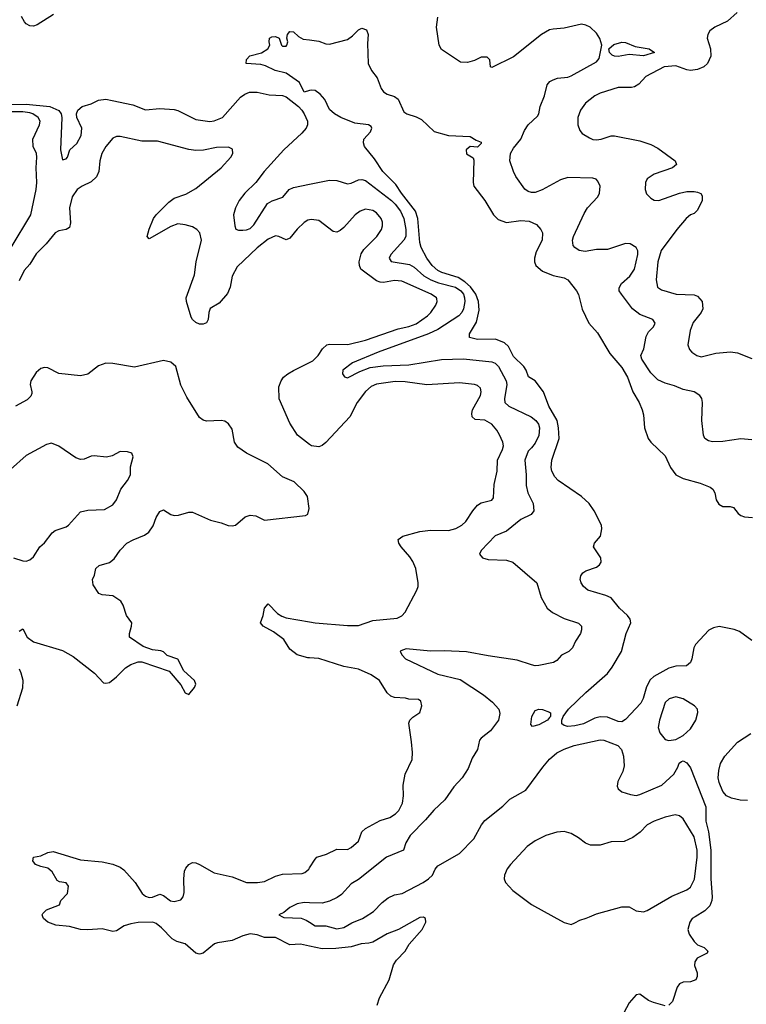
# Model space of a CAD drawing. Header units: inches. Extents: x 1694797 to 1849917, y 907313 to 1017959.
# Tile 609 of 656: x 1798393 to 1802420, y 939515 to 944972. Entities that reach past the tile are written whole.
import ezdxf

# ---------------------------------------------------------------- set-up
doc = ezdxf.new("R2010")
doc.units = ezdxf.units.IN
doc.header["$MEASUREMENT"] = 0
for name, color, linetype in [('B7993', 7, 'Continuous'), ('B7994', 7, 'Continuous'), ('B8903', 7, 'Continuous'), ('B8904', 7, 'Continuous')]:
    doc.layers.add(name, color=color, linetype=linetype)

msp = doc.modelspace()

# ---------------------------------------------------------------- linework, layer by layer
at = {"layer": 'B7993', "color": 5}
for points, elevation in [([(1800000, 939837.7), (1799950, 939848.1), (1799890, 939844.7), (1799810, 939885.1), (1799750, 939884.8), (1799710, 939900.2), (1799670, 939905), (1799630, 939895.4), (1799570, 939868.3), (1799490, 939856.5), (1799472.4, 939850), (1799410, 939798.9), (1799390, 939792.6), (1799370, 939798.3), (1799310.4, 939850.4), (1799263.6, 939863.6), (1799237.3, 939877.3), (1799178.6, 939938.6), (1799150, 939962.3), (1799131, 939971), (1799050, 939968.2), (1799010, 939961.7), (1798971.8, 939950), (1798930, 939922.7), (1798910, 939919.3), (1798850, 939932.5), (1798770, 939927), (1798730, 939929), (1798670, 939946.4), (1798594.1, 939954.1), (1798549.5, 939970), (1798525.1, 939990), (1798521.1, 940000)], 780), ([(1799849.7, 940000), (1799856.6, 939996.6), (1799952.2, 939992.3), (1799981.6, 939981.6), (1800000, 939969.6)], 760)]:
    msp.add_lwpolyline(points, dxfattribs=dict(at, elevation=elevation))
at = {"layer": 'B7994', "color": 5}
for points, elevation in [([(1798579.8, 945000.2), (1798490, 944943.1), (1798470, 944936.4), (1798450, 944938.4), (1798430, 944948.2), (1798419.5, 944959.5), (1798403, 944990)], 760), ([(1800000, 944579.1), (1799969.2, 944570), (1799944, 944624), (1799870, 944675.3), (1799808.7, 944690), (1799755.5, 944715.5), (1799730, 944722.7), (1799648.7, 944730), (1799649.3, 944750.7), (1799669.2, 944770.8), (1799732.5, 944787.5), (1799768.7, 944810), (1799779, 944830), (1799775.3, 944850), (1799778, 944870), (1799790, 944876), (1799810, 944878), (1799832, 944870), (1799844.7, 944830), (1799850, 944826), (1799870, 944826), (1799873.2, 944830), (1799879, 944850), (1799874, 944870), (1799877.2, 944890), (1799890, 944906), (1799910, 944904), (1799938, 944878), (1799963.8, 944863.8), (1800000, 944859.4)], 740), ([(1798330, 944501.7), (1798430, 944504), (1798561.1, 944490), (1798609.3, 944469.3), (1798622.4, 944450), (1798627.4, 944430), (1798619.5, 944250), (1798630, 944195.3), (1798650, 944201.2), (1798657.3, 944210), (1798670.8, 944250), (1798710, 944286), (1798734, 944330), (1798737.5, 944370), (1798709.5, 944430), (1798708.1, 944450), (1798715.7, 944470), (1798740.2, 944490), (1798790, 944506.4), (1798830, 944525.6), (1798870, 944530.6), (1798904.9, 944524.9), (1799019.9, 944499.9), (1799090, 944471.7), (1799170, 944480.4), (1799250, 944474.9), (1799270, 944469.2), (1799370, 944418.2), (1799447.6, 944407.6), (1799470, 944411.3), (1799517.6, 944430), (1799617.6, 944542.4), (1799640.7, 944559.3), (1799666.7, 944570), (1799710, 944570.5), (1799776.1, 944556.1), (1799850, 944551.2), (1799870, 944544.5), (1799937.5, 944490), (1799955.9, 944470), (1799970, 944449.7), (1799987.4, 944410), (1799988.3, 944390), (1799979.9, 944370), (1799956.8, 944343.2), (1799857.2, 944250), (1799748.3, 944130), (1799701.1, 944070), (1799641, 944010), (1799609.8, 943970), (1799589.5, 943929.5), (1799578.7, 943890), (1799585.1, 943830), (1799591.8, 943811.8), (1799606.3, 943806.3), (1799630, 943805.6), (1799650, 943807.1), (1799670, 943815.1), (1799690, 943834.5), (1799767.3, 943952.7), (1799791.6, 943968.4), (1799851.5, 943988.5), (1799887.2, 944030), (1799910, 944041.9), (1800000, 944060.2)], 760), ([(1798346.9, 943710), (1798455.4, 943890), (1798484.7, 944030), (1798487.8, 944070), (1798483.6, 944150), (1798489.1, 944210), (1798486, 944230), (1798467.1, 944270), (1798465.5, 944310), (1798502.2, 944390), (1798507, 944410), (1798495.9, 944430), (1798466.8, 944450), (1798450, 944454.9), (1798410, 944460.6), (1798350, 944460.4)], 780), ([(1800000, 943862.7), (1799990, 943860.4), (1799970, 943848.7), (1799930, 943810.8), (1799890, 943760.4), (1799870, 943751.1), (1799830, 943769.8), (1799810, 943773.8), (1799770, 943755), (1799710, 943708.4), (1799598.7, 943601.3), (1799571.2, 943550), (1799559.1, 943490), (1799545.6, 943454.4), (1799498.9, 943401.1), (1799449.1, 943370.9), (1799441.7, 943350), (1799437.8, 943310), (1799428, 943292), (1799410, 943283.8), (1799390, 943285.3), (1799370, 943294), (1799351.3, 943310), (1799344.1, 943324.1), (1799317.2, 943410), (1799315.6, 943430), (1799361.8, 943558.2), (1799371.2, 943630), (1799400.8, 943750), (1799391.4, 943790), (1799375, 943810), (1799350, 943823.7), (1799310, 943835.8), (1799270, 943839.7), (1799230, 943826.6), (1799110, 943757), (1799099.6, 943770), (1799110, 943810.6), (1799135.6, 943870), (1799150, 943890.3), (1799219.1, 943961), (1799250, 943983.2), (1799314.4, 944005.6), (1799370, 944036.9), (1799509.6, 944150), (1799562.7, 944210), (1799574.5, 944230), (1799573.4, 944253.4), (1799550, 944266), (1799483.6, 944263.6), (1799411.4, 944248.6), (1799370, 944246.4), (1799330, 944252.5), (1799157.8, 944297.8), (1799070, 944299.3), (1798950, 944325.1), (1798930, 944324.5), (1798910, 944314.5), (1798870, 944269.6), (1798848.2, 944230), (1798836.5, 944190), (1798830.9, 944130), (1798818.7, 944101.3), (1798790, 944074), (1798740.3, 944050), (1798712.1, 944030), (1798683.8, 943990), (1798669.5, 943930), (1798674.6, 943845.4), (1798670, 943819.5), (1798651.2, 943808.8), (1798610, 943801.8), (1798590, 943789.8), (1798539.8, 943730), (1798485.2, 943674.8), (1798450, 943617.3), (1798418.9, 943581.1), (1798390, 943524.2)], 780), ([(1798390, 941583), (1798410, 941595.5), (1798435.3, 941550), (1798470, 941523.7), (1798630, 941475.8), (1798690, 941442), (1798807.7, 941350), (1798857.3, 941297.3), (1798870, 941294), (1798890, 941299.1), (1798930, 941330.4), (1798980.4, 941379.6), (1799010, 941399), (1799050, 941412.7), (1799070, 941413.4), (1799221.4, 941361.4), (1799286, 941286), (1799310, 941242), (1799330, 941232), (1799362, 941270), (1799368.7, 941290), (1799362, 941310), (1799303.2, 941363.2), (1799270, 941428), (1799210, 941448.7), (1799190, 941469), (1799174.8, 941474.8), (1799130, 941479.3), (1799077.2, 941497.2), (1799001.2, 941550), (1799000.9, 941570), (1799013.2, 941610), (1799014, 941630), (1798985.2, 941670), (1798966.6, 941726.6), (1798953.2, 941750), (1798910, 941779.3), (1798850, 941783.7), (1798831.9, 941791.9), (1798800.1, 941840.1), (1798796, 941870), (1798807.5, 941892.5), (1798816, 941930), (1798833.6, 941946.4), (1798890, 941963.1), (1798916.8, 941983.2), (1798950, 942032.7), (1798987, 942070), (1799022, 942090), (1799084.3, 942115.7), (1799108.6, 942131.4), (1799133.5, 942166.5), (1799150, 942212.7), (1799170, 942246.4), (1799190, 942255.3), (1799230.2, 942230.2), (1799250, 942223.6), (1799274.1, 942225.9), (1799330, 942243.2), (1799350, 942242), (1799450, 942199), (1799510, 942183.6), (1799548.3, 942168.3), (1799570, 942166.4), (1799590, 942171), (1799643.4, 942216.6), (1799670, 942225.8), (1799701.6, 942221.6), (1799750, 942198), (1799976.6, 942223.4), (1799989.3, 942230.7), (1799997.5, 942262.5), (1799987.3, 942330), (1799970, 942357), (1799914.3, 942410), (1799850, 942438.8), (1799768, 942510), (1799649.6, 942570), (1799602, 942602), (1799584.4, 942630), (1799570, 942702.7), (1799550, 942731.5), (1799530, 942746), (1799510, 942751.2), (1799427.7, 942747.7), (1799410, 942752.8), (1799390, 942768), (1799320, 942880), (1799285.9, 942945.9), (1799258, 943050), (1799230, 943074), (1799190, 943084), (1799030, 943045.7), (1798910, 943066.6), (1798870, 943069.2), (1798830, 943053.9), (1798770, 943007.9), (1798730, 942998.9), (1798610, 943011.2), (1798550, 943042.7), (1798530, 943045), (1798510, 943038.9), (1798483.8, 943016.2), (1798454.1, 942970), (1798451.6, 942950), (1798461.4, 942910), (1798459.8, 942900.2), (1798454.6, 942885.4), (1798435.5, 942864.5), (1798370.4, 942830)], 820), ([(1800000, 942617.5), (1799932, 942670), (1799890, 942736), (1799831.1, 942870), (1799830, 942938), (1799841.5, 942970), (1799854.7, 942990), (1799878.3, 943010), (1799910, 943028.4), (1800000, 943072.7)], 780), ([(1798358, 941990), (1798410, 941972.7), (1798430, 941970.4), (1798450, 941978), (1798470, 941994.9), (1798505.1, 942050), (1798530, 942072), (1798572.5, 942127.5), (1798590, 942141.1), (1798650, 942161.3), (1798663.7, 942170), (1798730, 942243.8), (1798770, 942253.7), (1798863.3, 942256.7), (1798910, 942283), (1798930, 942310.8), (1798954, 942370), (1798990, 942418.8), (1799007, 942450), (1799006.8, 942493.2), (1799021.2, 942550), (1799015.3, 942570), (1798990, 942577.2), (1798950, 942579.5), (1798904.8, 942555.2), (1798873.4, 942546.6), (1798805.7, 942554.3), (1798790, 942552.9), (1798750, 942536.3), (1798730, 942535), (1798703.5, 942543.5), (1798610, 942608.8), (1798570, 942625.4), (1798542, 942618), (1798430, 942556.2), (1798341.8, 942478.2)], 840), ([(1800000, 941435), (1799990, 941435.9), (1799931.4, 941451.4), (1799890, 941483.5), (1799856.9, 941536.9), (1799799.9, 941579.9), (1799741.6, 941610), (1799727, 941630), (1799742.6, 941670), (1799750, 941711.3), (1799770, 941734), (1799821.2, 941681.2), (1799845.3, 941665.3), (1799870, 941657.2), (1800000, 941634.7)], 780), ([(1798379.7, 941170), (1798410.8, 941269.2), (1798412.4, 941310), (1798401.5, 941350), (1798392.2, 941372.2)], 820), ([(1798521.1, 940000), (1798517, 940010), (1798521.3, 940018.7), (1798542, 940038), (1798612.9, 940067.1), (1798622, 940090), (1798659, 940130), (1798664, 940170), (1798650, 940188.7), (1798612.9, 940192.9), (1798600.9, 940200.9), (1798573.2, 940250), (1798550, 940269.2), (1798510, 940278), (1798481.2, 940290), (1798466, 940310), (1798469, 940330), (1798510, 940338), (1798550, 940356.4), (1798578.7, 940361.3), (1798730, 940315.2), (1798850, 940305.2), (1798910, 940291.4), (1798950, 940274.3), (1798970, 940259.5), (1799032.2, 940190), (1799072.6, 940130), (1799090, 940115.2), (1799110, 940107.6), (1799130, 940108), (1799170, 940125.3), (1799190, 940118.7), (1799228.6, 940088.6), (1799250, 940085.2), (1799285.5, 940094.5), (1799299.1, 940110), (1799305.3, 940134.7), (1799302.4, 940210), (1799307.2, 940252.8), (1799313.6, 940270), (1799330, 940290.7), (1799350, 940300.7), (1799370, 940299.1), (1799390, 940290.7), (1799470, 940243.1), (1799570, 940221.5), (1799650, 940190.3), (1799710.2, 940190.2), (1799750, 940195.6), (1799810, 940225), (1799850, 940237.2), (1799959.3, 940240.7), (1799974.2, 940245.8), (1799995.9, 940264.1), (1800000, 940270.9)], 780), ([(1800000, 940077.9), (1799970, 940078.6), (1799930, 940072.4), (1799890, 940052), (1799856.1, 940023.9), (1799829.6, 940010), (1799849.7, 940000)], 760)]:
    msp.add_lwpolyline(points, dxfattribs=dict(at, elevation=elevation))
at = {"layer": 'B8903', "color": 5}
for points, elevation in [([(1800000, 939969.6), (1800030, 939949.9), (1800090, 939949.2), (1800150, 939932.7), (1800190, 939941.4), (1800233.2, 939966.8), (1800292.2, 939990), (1800307.6, 940000)], 760), ([(1800373.6, 939510), (1800387.4, 939550), (1800440.4, 939650), (1800465.5, 939734.5), (1800481.2, 939758.8), (1800528.5, 939810), (1800551, 939849), (1800623.5, 939930), (1800644.5, 939970), (1800641.2, 939990), (1800630, 939998), (1800610, 939997), (1800493, 939930), (1800430, 939905.3), (1800350, 939859.4), (1800327.1, 939853), (1800285.5, 939850), (1800230, 939834.1), (1800145, 939825), (1800070, 939823.2), (1800000, 939837.7)], 780), ([(1801352.5, 940000), (1801410, 939968.2), (1801450, 939957.3), (1801470, 939966), (1801498, 939982), (1801531.6, 939991.6), (1801550.7, 940000)], 780), ([(1802136, 940000), (1802119.7, 939990), (1802106, 939970), (1802095.8, 939930), (1802102.9, 939902.9), (1802130, 939862.7), (1802150, 939844), (1802186, 939830), (1802206, 939810), (1802202, 939798), (1802148, 939770), (1802135.3, 939750), (1802133.2, 939730), (1802148.2, 939690), (1802148.3, 939670), (1802139.6, 939650), (1802110, 939639.3), (1802070, 939638), (1802050, 939629.2), (1802036.5, 939610), (1802010, 939530.3), (1801990, 939510.2)], 760), ([(1801970, 939506.4), (1801905.1, 939525.1), (1801876.9, 939536.9), (1801829.6, 939570.4), (1801810, 939567.3), (1801770, 939522.4), (1801724.3, 939435.7)], 760)]:
    msp.add_lwpolyline(points, dxfattribs=dict(at, elevation=elevation))
at = {"layer": 'B8904', "color": 5}
for points, elevation in [([(1802450, 942643.8), (1802390, 942648.7), (1802290, 942633.8), (1802233.2, 942633.2), (1802210, 942637.7), (1802190.4, 942650), (1802181.7, 942670), (1802173.4, 942750), (1802176.5, 942850), (1802172.4, 942872.4), (1802161.6, 942890), (1802130.3, 942910.2), (1802070, 942922), (1802022.4, 942942.4), (1801970, 942957.7), (1801930, 942976.5), (1801890, 943014.3), (1801840.9, 943090), (1801835.8, 943110), (1801851.4, 943148.6), (1801863.9, 943216.1), (1801877.5, 943242.5), (1801905.3, 943270), (1801914.9, 943290), (1801901.6, 943310), (1801830, 943338.7), (1801789.7, 943369.7), (1801727.6, 943450), (1801715.6, 943470), (1801714.7, 943485.3), (1801728.9, 943510), (1801773.7, 943550), (1801799.5, 943590), (1801819.1, 943670), (1801817.7, 943690), (1801809.2, 943710), (1801775.8, 943730), (1801750, 943731.3), (1801650, 943698.6), (1801590, 943698.6), (1801527.5, 943687.5), (1801493.2, 943693.1), (1801468.6, 943708.6), (1801460.6, 943720.6), (1801456.9, 943750), (1801461.4, 943770), (1801521.8, 943898.2), (1801540.1, 943930), (1801596.1, 943990), (1801605.6, 944010), (1801610.2, 944050), (1801597.7, 944077.7), (1801588.2, 944088.2), (1801570, 944093.7), (1801430, 944096.4), (1801390, 944083.7), (1801289.1, 944029.1), (1801250, 944015), (1801230, 944013.8), (1801210, 944019.5), (1801193.2, 944033.2), (1801142.3, 944102.3), (1801129, 944130), (1801110.2, 944190), (1801113.8, 944230), (1801130, 944259.2), (1801169.6, 944310.4), (1801190, 944357.3), (1801210, 944388.8), (1801262.8, 944437.2), (1801269.5, 944450), (1801276.6, 944490), (1801302, 944550), (1801316.5, 944610), (1801331.5, 944628.5), (1801350, 944639.3), (1801373.1, 944646.9), (1801430, 944653.2), (1801450, 944660.6), (1801590, 944739.1), (1801603.9, 944756.1), (1801618.9, 944830), (1801607.4, 944867.4), (1801590, 944898), (1801554.8, 944930), (1801530, 944940.7), (1801506.8, 944946.8), (1801410, 944925.3), (1801350, 944920.2), (1801330, 944915.4), (1801285.1, 944890), (1801130, 944766.2), (1801010, 944706.8), (1801002, 944710), (1800998, 944750), (1800983.8, 944763.8), (1800950, 944764.2), (1800914.2, 944745.8), (1800875.1, 944735.1), (1800835.6, 944735.6), (1800730, 944807.1), (1800717.7, 944830), (1800702.6, 944930), (1800710, 944986)], 760), ([(1802368.9, 945011.1), (1802315.9, 944964.1), (1802246.2, 944930), (1802218, 944910), (1802206, 944890), (1802202.4, 944870), (1802222.2, 944810), (1802223.2, 944770), (1802205, 944730), (1802183.5, 944710), (1802150, 944695.6), (1802110.9, 944690.9), (1802090, 944694.1), (1802030, 944716.1), (1801964.9, 944710), (1801863.7, 944656.3), (1801824.7, 944615.3), (1801799.7, 944600.3), (1801783.6, 944596.4), (1801710, 944596.5), (1801610, 944564.4), (1801580.5, 944550), (1801528.2, 944510), (1801501.6, 944470), (1801486.4, 944430), (1801486, 944390), (1801496.9, 944356.9), (1801510, 944341.6), (1801550, 944316.4), (1801570, 944308.4), (1801590, 944306.7), (1801615.3, 944310), (1801670, 944328.8), (1801690, 944327.7), (1801830, 944300.2), (1801890, 944280.2), (1801930, 944260.1), (1802026, 944190), (1802033, 944170), (1802011, 944150), (1801910, 944116), (1801870.4, 944090), (1801862, 944070), (1801859.5, 944030), (1801866.9, 944006.9), (1801890, 943983.1), (1801910, 943972), (1801935.3, 943970), (1802048.9, 944011.1), (1802090, 944019.1), (1802130, 944020.2), (1802150, 944016.1), (1802167.9, 944007.9), (1802175.9, 943995.9), (1802174.2, 943970), (1802150, 943915.6), (1802130, 943897), (1802110.1, 943889.9), (1802086.7, 943870), (1802035.3, 943810), (1801948.1, 943691.9), (1801930.2, 943630.2), (1801920.2, 943530), (1801927.2, 943490), (1801950, 943475.2), (1802031.5, 943451.5), (1802130, 943447.3), (1802150, 943439.7), (1802174.4, 943410), (1802179.3, 943370), (1802170, 943349.7), (1802125.7, 943294.3), (1802109.2, 943250), (1802096.5, 943170), (1802104.8, 943144.8), (1802117.1, 943130), (1802144.9, 943110), (1802170, 943104.2), (1802250, 943123.2), (1802332.1, 943132), (1802370, 943125.5), (1802450, 943093.4)], 780), ([(1800000, 944859.4), (1800050, 944853.4), (1800090, 944838.9), (1800110, 944837), (1800210, 944862), (1800238.3, 944881.7), (1800270, 944915.5), (1800290, 944924.4), (1800314.9, 944914.9), (1800323.8, 944890), (1800320.5, 944840.5), (1800324.9, 944730), (1800342.8, 944690), (1800374.8, 944650), (1800396, 944590), (1800410, 944571.3), (1800430, 944558.8), (1800470, 944546), (1800490.7, 944530.7), (1800522, 944462), (1800538, 944450), (1800590, 944434), (1800619.1, 944419.1), (1800690, 944352.7), (1800770, 944330.5), (1800890, 944324.7), (1800923.6, 944303.6), (1800950, 944294), (1800950, 944286), (1800930, 944266), (1800890, 944268.7), (1800867.3, 944250), (1800868.6, 944228.6), (1800906.4, 944206.4), (1800910, 944194), (1800905.5, 944070), (1800910.4, 944050), (1800970.3, 943970), (1801019.5, 943890), (1801045.2, 943865.2), (1801090, 943848.5), (1801170, 943859.1), (1801216.1, 943856.1), (1801256.2, 943836.2), (1801282, 943810), (1801290.4, 943790), (1801287.6, 943750), (1801255.3, 943684.7), (1801245.8, 943650), (1801246.5, 943630), (1801254.3, 943610), (1801290, 943578.3), (1801350, 943554.7), (1801410, 943541.5), (1801430, 943530.3), (1801478.4, 943470), (1801489, 943449), (1801510, 943368), (1801546.5, 943290), (1801596, 943236), (1801662.6, 943122.6), (1801730, 943043.5), (1801761.3, 942990), (1801790.1, 942910.1), (1801826, 942850), (1801843.1, 942810), (1801850, 942782), (1801854.9, 942710), (1801876.5, 942650), (1801890.4, 942630), (1801970, 942554), (1801999.6, 942490), (1802030, 942450.3), (1802070, 942429), (1802163.4, 942403.4), (1802220.3, 942380.3), (1802233.4, 942370), (1802245.5, 942350), (1802253.4, 942310), (1802267.5, 942287.5), (1802290, 942273.4), (1802330, 942274), (1802348, 942268), (1802374.9, 942234.9), (1802390, 942223.8), (1802410, 942217.1), (1802453.8, 942213.8)], 740), ([(1802450, 941531.3), (1802381.5, 941581.5), (1802352.9, 941592.9), (1802270, 941609), (1802237.9, 941602.1), (1802212.3, 941587.7), (1802138.5, 941510), (1802128.6, 941490), (1802118.6, 941430), (1802110, 941409.7), (1802088.3, 941391.7), (1802030, 941388.3), (1801990, 941377.6), (1801907.3, 941332.7), (1801887.4, 941312.6), (1801865.8, 941274.2), (1801847.4, 941210), (1801835.4, 941184.6), (1801750, 941094), (1801730, 941079.7), (1801710, 941081.5), (1801650, 941105.9), (1801610, 941108.1), (1801579.7, 941100.3), (1801517.1, 941070), (1801470, 941058.7), (1801430, 941055.5), (1801410, 941061), (1801398, 941070), (1801396.9, 941090), (1801405.4, 941110), (1801434.6, 941150), (1801530, 941243.5), (1801650, 941349.2), (1801677.1, 941382.9), (1801727.8, 941470), (1801753.7, 941570), (1801780.7, 941630), (1801775.6, 941650), (1801760.5, 941670), (1801717.4, 941710), (1801670, 941768), (1801641.1, 941781.1), (1801542, 941810), (1801518, 941830), (1801505.1, 941850), (1801499.7, 941870), (1801503, 941890), (1801514.2, 941905.8), (1801530, 941916.9), (1801590, 941937.6), (1801607, 941950), (1801614.7, 941965.3), (1801614, 941990), (1801572.7, 942050), (1801578, 942070), (1801611, 942110), (1801619.3, 942150), (1801616.8, 942170), (1801576.3, 942250), (1801549.8, 942290), (1801506.6, 942330), (1801377.6, 942417.6), (1801359, 942439), (1801341.5, 942470), (1801337.8, 942490), (1801342, 942530), (1801382.7, 942650), (1801379.9, 942710), (1801371.6, 942750), (1801324.5, 942830), (1801295.3, 942910), (1801250, 942970.6), (1801212.9, 942992.9), (1801200.5, 943030), (1801187, 943050), (1801130, 943105.7), (1801101.1, 943161.1), (1801080.4, 943180.4), (1801030, 943200.7), (1800930, 943199.3), (1800886.6, 943210), (1800886.3, 943230), (1800923.9, 943296.1), (1800938.7, 943361.3), (1800935.6, 943410), (1800920.1, 943450), (1800891.6, 943491.6), (1800859.7, 943519.7), (1800822.5, 943542.5), (1800732.2, 943570), (1800710, 943582.6), (1800678.3, 943610), (1800648.7, 943650), (1800618.7, 943710), (1800610, 943737.2), (1800599.6, 943870), (1800586.3, 943910), (1800508.8, 944010), (1800477.8, 944057.8), (1800406, 944130), (1800360, 944200), (1800304.2, 944270), (1800298.4, 944290), (1800300.9, 944310), (1800337.2, 944350), (1800344, 944370), (1800340.4, 944380.4), (1800326, 944390), (1800250, 944398.7), (1800172.7, 944430), (1800138.4, 944450), (1800110, 944474), (1800083.9, 944530), (1800058.6, 944558.6), (1800030, 944579.5), (1800010, 944582), (1800000, 944579.1)], 740), ([(1800000, 944060.2), (1800110, 944082.6), (1800150, 944080.3), (1800210, 944061.5), (1800230, 944065.6), (1800270, 944084.8), (1800290, 944087), (1800310, 944080.3), (1800454.3, 943970), (1800474.5, 943950), (1800502.8, 943910), (1800521, 943870), (1800533.2, 943810), (1800533.1, 943770), (1800521.8, 943750), (1800449.8, 943670), (1800440.9, 943650), (1800451.6, 943631.6), (1800554.2, 943614.2), (1800580, 943600), (1800633.2, 943553.2), (1800671, 943531), (1800713.9, 943513.9), (1800807.7, 943490), (1800837.6, 943470), (1800852.4, 943450), (1800857.9, 943430), (1800859.7, 943410), (1800853, 943370), (1800844, 943350), (1800826.5, 943330), (1800710, 943255.1), (1800659.3, 943230), (1800380.5, 943130), (1800237.6, 943070), (1800184, 943030), (1800182, 943010), (1800193.2, 942993.2), (1800210, 942987.6), (1800277.2, 943022.8), (1800335.7, 943044.3), (1800406.5, 943053.5), (1800550, 943059.4), (1800730, 943088.3), (1800852, 943092), (1801010, 943075.9), (1801027.6, 943067.6), (1801045.6, 943050), (1801089.9, 942970), (1801093.2, 942950), (1801080.2, 942870), (1801081.8, 942850), (1801103.5, 942830), (1801227.1, 942770), (1801252.9, 942750), (1801268, 942730), (1801272.8, 942710), (1801270, 942668.2), (1801250, 942625.3), (1801230, 942598.7), (1801210, 942581.1), (1801192.3, 942530), (1801199.1, 942450), (1801199, 942390), (1801209, 942350), (1801238, 942290), (1801242.4, 942250), (1801227.3, 942230), (1801170, 942201.5), (1801090, 942137.4), (1801028.7, 942111.3), (1800949.6, 942030), (1800940.9, 942010), (1800957.2, 941990), (1800990, 941979.8), (1801090, 941976.1), (1801125.3, 941965.3), (1801259.5, 941850), (1801283.1, 941770), (1801315.8, 941710), (1801346.6, 941686.6), (1801410, 941652.4), (1801490, 941626.6), (1801506.6, 941610), (1801507.3, 941590), (1801501.6, 941570), (1801473.1, 941526.9), (1801456, 941490), (1801436.9, 941470), (1801396.2, 941450), (1801370, 941420.5), (1801351.1, 941408.9), (1801270, 941392.9), (1801250, 941391.6), (1801230, 941396.5), (1801150, 941423.2), (1800990, 941446), (1800870, 941469.2), (1800745.3, 941474.7), (1800670, 941472.1), (1800535.1, 941484.9), (1800505.3, 941474.7), (1800500.9, 941470), (1800511.8, 941450), (1800531.5, 941430), (1800710, 941344.5), (1800834.8, 941314.8), (1800962.9, 941230), (1801013.6, 941190), (1801047.6, 941150), (1801053.7, 941126.3), (1801046, 941090), (1801002, 941030), (1800949.8, 940990.2), (1800941.8, 940978.2), (1800930, 940927.7), (1800901.2, 940878.8), (1800879.1, 940821), (1800844.6, 940770), (1800799.5, 940720.5), (1800750, 940649.1), (1800688.5, 940591.5), (1800642.4, 940537.6), (1800556.2, 940450), (1800532.5, 940410), (1800519.6, 940370), (1800425.7, 940330), (1800270, 940207.1), (1800230, 940182.9), (1800176.7, 940123.3), (1800153.2, 940106.8), (1800110, 940086.5), (1800070, 940076.3), (1800000, 940077.9)], 760), ([(1800000, 943072.7), (1800018.3, 943081.7), (1800047.9, 943110), (1800071.6, 943148.4), (1800095.1, 943170), (1800110, 943174.3), (1800210.9, 943170.9), (1800310, 943196.4), (1800490, 943258.6), (1800550, 943270.9), (1800590, 943287), (1800653.3, 943330), (1800671.7, 943350), (1800698.7, 943390), (1800707.2, 943410), (1800704.2, 943424.2), (1800702.6, 943430), (1800672.8, 943450), (1800510, 943523.5), (1800470, 943526.3), (1800410, 943515.5), (1800390, 943516.5), (1800370, 943524.1), (1800283.2, 943590), (1800275.6, 943610), (1800275, 943630), (1800285.1, 943674.9), (1800301, 943699), (1800371.4, 943770), (1800397.8, 943810), (1800403.2, 943830), (1800402.9, 943850), (1800395.7, 943870), (1800370, 943901.4), (1800350, 943914.2), (1800310, 943921.6), (1800280.3, 943910), (1800252.9, 943890), (1800190, 943821.1), (1800170, 943803.5), (1800150, 943794.7), (1800130, 943798.7), (1800050, 943859.1), (1800010, 943865.1), (1800000, 943862.7)], 780), ([(1800000, 941634.7), (1800030, 941629.5), (1800210, 941614.6), (1800270, 941615), (1800350, 941641.5), (1800484.1, 941655.9), (1800510, 941668.7), (1800530, 941688.4), (1800593.3, 941810), (1800600.5, 941830), (1800601.3, 941850), (1800588.5, 941930), (1800572.1, 941970), (1800555.9, 941995.9), (1800507.9, 942050), (1800495.1, 942070), (1800490, 942090.7), (1800517.2, 942110), (1800610, 942135.4), (1800670, 942143.5), (1800770, 942141.5), (1800810, 942152.9), (1800843.5, 942170), (1800866, 942190), (1800903.5, 942250), (1800930, 942280.8), (1800950, 942293.4), (1801010, 942308.4), (1801018.2, 942321.8), (1801023.3, 942396.7), (1801038.7, 942470), (1801040.7, 942530), (1801069.1, 942590), (1801073.7, 942610), (1801069.9, 942630), (1801051.5, 942671.5), (1801037.3, 942697.3), (1801010.3, 942730.3), (1800970, 942751.5), (1800916.8, 942756.8), (1800900.9, 942770), (1800898.2, 942790), (1800901.7, 942810), (1800947.4, 942890), (1800950.8, 942910), (1800947.6, 942930), (1800930, 942944.7), (1800914, 942950), (1800830, 942959.1), (1800650, 942949), (1800530, 942964.1), (1800474.2, 942965.8), (1800370, 942952.1), (1800341.2, 942938.8), (1800310, 942911.1), (1800263.2, 942850), (1800223.5, 942770), (1800090, 942627.9), (1800070, 942611.9), (1800050, 942604.6), (1800010, 942609.8), (1800000, 942617.5)], 780), ([(1800000, 940270.9), (1800030, 940320.3), (1800040.5, 940330), (1800093.4, 940346.6), (1800150, 940375.2), (1800210, 940373.8), (1800230, 940383.2), (1800270, 940419.5), (1800289.8, 940470.2), (1800309.6, 940490), (1800390, 940534.2), (1800444.5, 940550), (1800476, 940570), (1800494.2, 940590), (1800514.6, 940630), (1800520.7, 940670), (1800518.8, 940730), (1800530, 940791.3), (1800567.5, 940872.5), (1800569.6, 940910), (1800565.1, 940970), (1800550, 941074), (1800555.3, 941090), (1800572.7, 941107.3), (1800610, 941132), (1800621.2, 941170), (1800615.5, 941195.5), (1800604, 941204), (1800550, 941206), (1800531.8, 941211.8), (1800470, 941216.2), (1800450, 941222.9), (1800430, 941240.9), (1800387.8, 941310), (1800341.1, 941341), (1800271.6, 941371.6), (1800190, 941386.9), (1800050, 941430.9), (1800000, 941435)], 780), ([(1800307.6, 940000), (1800354, 940030), (1800401.5, 940078.5), (1800434.8, 940105.2), (1800470, 940121.8), (1800513.4, 940130), (1800629.3, 940190), (1800659.5, 940210), (1800680.6, 940230), (1800695.3, 940264.7), (1800710, 940282.4), (1800830.3, 940350), (1800910, 940431.3), (1800952.1, 940510), (1800970, 940532.9), (1801070, 940613.1), (1801110, 940651.1), (1801198.6, 940701.4), (1801291.5, 940830), (1801330, 940873.2), (1801370, 940908.6), (1801410, 940929.9), (1801466, 940950), (1801610, 940981.7), (1801630, 940978.7), (1801707.8, 940950), (1801727.8, 940927.8), (1801739.4, 940890), (1801743.6, 940836.4), (1801734.8, 940805.2), (1801708, 940750), (1801703.9, 940723.9), (1801709.6, 940709.6), (1801730, 940692.7), (1801777.2, 940677.2), (1801810, 940671.8), (1801830, 940676.9), (1801952.4, 940730), (1802018, 940790), (1802040.7, 940830), (1802047.9, 940852.1), (1802059.8, 940860.2), (1802070, 940864), (1802090, 940853.2), (1802110, 940826), (1802196.3, 940610), (1802195.4, 940530), (1802209.9, 940470), (1802223.2, 940370), (1802224, 940210), (1802230.7, 940110), (1802229.2, 940090), (1802218.5, 940061.5), (1802190, 940033), (1802136, 940000)], 760), ([(1802425.4, 940645.4), (1802385.6, 940645.6), (1802338.2, 940658.2), (1802310, 940669.6), (1802290, 940695.1), (1802270, 940743.7), (1802264.4, 940770), (1802266.8, 940810), (1802277.6, 940850), (1802300.8, 940890), (1802370, 940967.6), (1802444.5, 941015.5)], 740), ([(1801550.7, 940000), (1801590, 940017.3), (1801730, 940055.8), (1801770, 940054.4), (1801810, 940033), (1801850, 940028), (1801870, 940034.9), (1802006.2, 940113.8), (1802089.4, 940150), (1802110, 940164.2), (1802131.7, 940208.4), (1802147.1, 940330), (1802147.8, 940370), (1802130, 940443.9), (1802070, 940543), (1802050, 940559.7), (1802024.7, 940564.8), (1801970, 940551.8), (1801910, 940529.8), (1801870.1, 940509.9), (1801830.8, 940469.2), (1801790, 940438.7), (1801742.7, 940417.3), (1801670, 940416.1), (1801610, 940397.8), (1801556.1, 940396.1), (1801527.9, 940407.9), (1801490, 940438.3), (1801450, 940461.3), (1801410, 940473), (1801370, 940468.2), (1801309, 940451), (1801250, 940421.3), (1801204.9, 940390), (1801112.4, 940290), (1801094.9, 940265.1), (1801080.3, 940230), (1801078.7, 940210), (1801085.7, 940190), (1801125.1, 940145.1), (1801230, 940067.7), (1801352.5, 940000)], 780)]:
    msp.add_lwpolyline(points, dxfattribs=dict(at, elevation=elevation))
for points, elevation in [([(1801850, 944771.8), (1801770, 944779.1), (1801710, 944768.4), (1801689.1, 944769.1), (1801676.1, 944776.1), (1801662.4, 944790), (1801658, 944810), (1801685.1, 944834.9), (1801730, 944846.9), (1801750, 944844.6), (1801803.4, 944823.4), (1801882, 944810), (1801910.9, 944790.9)], 760), ([(1802030, 941218.7), (1801992.1, 941207.9), (1801970, 941187), (1801938, 941090), (1801931.7, 941050), (1801940.5, 941020.5), (1801970, 940983), (1801990, 940976.4), (1802030, 940982), (1802070, 941004.2), (1802110, 941042), (1802139.2, 941090), (1802151.4, 941131.4), (1802149.6, 941150), (1802132.3, 941170), (1802070, 941207.4)], 760), ([(1801234.6, 941054.6), (1801225.4, 941065.4), (1801231.8, 941110), (1801250, 941144), (1801269.7, 941150.3), (1801290, 941148.4), (1801330, 941134.4), (1801334, 941130), (1801334.4, 941110), (1801330, 941103.7), (1801318, 941090), (1801270, 941064.2)], 740)]:
    msp.add_lwpolyline(points, close=True, dxfattribs=dict(at, elevation=elevation))

doc.saveas('drawing.dxf')
